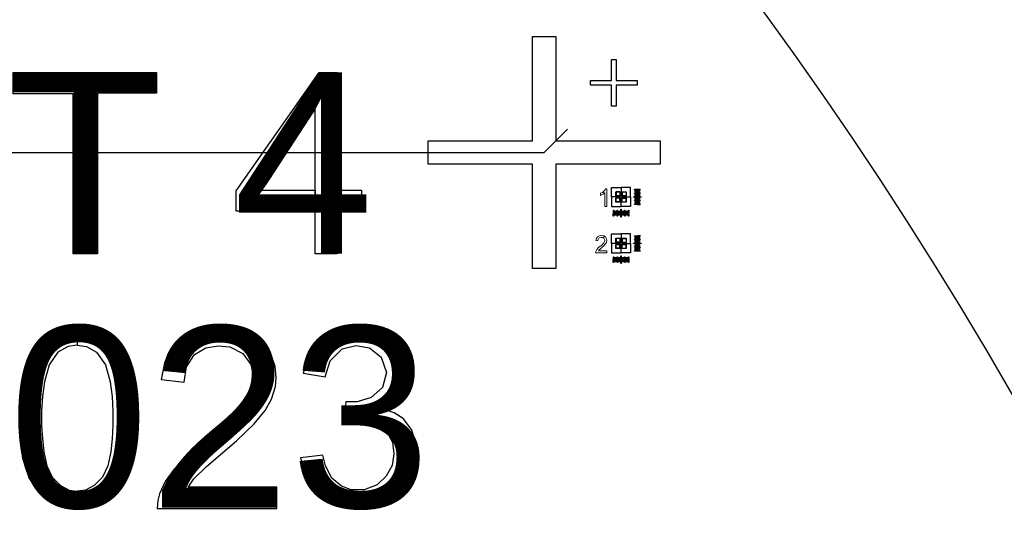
# Model space of a CAD drawing. Extents: x -63500 to 63500, y -63500 to 63500.
# Tile 286 of 296: x 28355 to 38953, y 20978 to 26429. Entities that reach past the tile are written whole.
import ezdxf

# ---------------------------------------------------------------- set-up
doc = ezdxf.new("R2010")
doc.units = 13
doc.header["$MEASUREMENT"] = 0
for name, color, linetype in [('1_Metal', 2, 'Continuous'), ('2_Electrodes', 5, 'Continuous'), ('3_Outline', 4, 'Continuous')]:
    doc.layers.add(name, color=color, linetype=linetype)
doc.styles.get("Standard").update_dxf_attribs({"font": 'arial.ttf'})

msp = doc.modelspace()

# ---------------------------------------------------------------- linework, layer by layer
for p, q in [((34000, 25000), (34250, 25250)), ((0, 25000), (34000, 25000))]:
    msp.add_line(p, q)
for radius in [50000, 47500, 45000]:
    msp.add_circle((0, 0), radius)
at = {"layer": '1_Metal'}
msp.add_lwpolyline([(-50000, 0, -1), (50000, 0), (51000, 0, 1), (-51000, 0)], format="xyb", close=True, dxfattribs=at)
for points in [[(33875, 25125), (33875, 26250), (34125, 26250), (34125, 25125), (35250, 25125), (35250, 24875), (34125, 24875), (34125, 23750), (33875, 23750), (33875, 24875), (32750, 24875), (32750, 25125)], [(34725, 25775), (34725, 26000), (34775, 26000), (34775, 25775), (35000, 25775), (35000, 25725), (34775, 25725), (34775, 25500), (34725, 25500), (34725, 25725), (34500, 25725), (34500, 25775)], [(28286, 25631), (28286, 25860), (29827, 25860), (29827, 25637), (29192, 25637), (29192, 23909), (28932, 23909), (28932, 25631), (28286, 25631)], [(31772, 23909), (31536, 23909), (31536, 25470), (30925, 24596), (31536, 24596), (31536, 24369), (30685, 24369), (30685, 24586), (31579, 25860), (31772, 25860), (31772, 24596), (32034, 24596), (32034, 24369), (31772, 24369)], [(34971, 24604), (35001, 24604), (35001, 24600), (34971, 24600)], [(34981, 24596), (35001, 24596), (35001, 24592), (34981, 24592)], [(34981, 24588), (35001, 24588), (35001, 24584), (34981, 24584)], [(34821, 24529), (34816, 24529), (34816, 24531), (34806, 24531), (34806, 24533), (34773, 24533), (34773, 24577), (34817, 24577), (34817, 24544), (34819, 24544), (34819, 24534), (34821, 24534)], [(34821, 24515), (34821, 24510), (34819, 24510), (34819, 24500), (34817, 24500), (34817, 24467), (34773, 24467), (34773, 24511), (34806, 24511), (34806, 24513), (34816, 24513), (34816, 24515)], [(34835, 24529), (34835, 24534), (34837, 24534), (34837, 24544), (34839, 24544), (34839, 24577), (34883, 24577), (34883, 24533), (34850, 24533), (34850, 24531), (34840, 24531), (34840, 24529)], [(34835, 24515), (34840, 24515), (34840, 24513), (34850, 24513), (34850, 24511), (34883, 24511), (34883, 24467), (34839, 24467), (34839, 24500), (34837, 24500), (34837, 24510), (34835, 24510)], [(34961, 24524), (35001, 24524), (35001, 24520), (34961, 24520)], [(34971, 24564), (35001, 24564), (35001, 24560), (34971, 24560)], [(34971, 24484), (35001, 24484), (35001, 24480), (34971, 24480)], [(34981, 24580), (35001, 24580), (35001, 24576), (34981, 24576)], [(34981, 24572), (35001, 24572), (35001, 24568), (34981, 24568)], [(34981, 24556), (35001, 24556), (35001, 24552), (34981, 24552)], [(34981, 24548), (35001, 24548), (35001, 24544), (34981, 24544)], [(34981, 24540), (35001, 24540), (35001, 24536), (34981, 24536)], [(34981, 24532), (35001, 24532), (35001, 24528), (34981, 24528)], [(34981, 24516), (35001, 24516), (35001, 24512), (34981, 24512)], [(34981, 24508), (35001, 24508), (35001, 24504), (34981, 24504)], [(34981, 24500), (35001, 24500), (35001, 24496), (34981, 24496)], [(34981, 24492), (35001, 24492), (35001, 24488), (34981, 24488)], [(34750, 24379), (34750, 24349), (34746, 24349), (34746, 24379)], [(34790, 24379), (34790, 24349), (34786, 24349), (34786, 24379)], [(34830, 24389), (34830, 24349), (34826, 24349), (34826, 24389)], [(34870, 24379), (34870, 24349), (34866, 24349), (34866, 24379)], [(34910, 24379), (34910, 24349), (34906, 24349), (34906, 24379)], [(34971, 24444), (35001, 24444), (35001, 24440), (34971, 24440)], [(34981, 24476), (35001, 24476), (35001, 24472), (34981, 24472)], [(34981, 24468), (35001, 24468), (35001, 24464), (34981, 24464)], [(34981, 24460), (35001, 24460), (35001, 24456), (34981, 24456)], [(34981, 24452), (35001, 24452), (35001, 24448), (34981, 24448)], [(34758, 24369), (34758, 24349), (34754, 24349), (34754, 24369)], [(34766, 24369), (34766, 24349), (34762, 24349), (34762, 24369)], [(34774, 24369), (34774, 24349), (34770, 24349), (34770, 24369)], [(34782, 24369), (34782, 24349), (34778, 24349), (34778, 24369)], [(34798, 24369), (34798, 24349), (34794, 24349), (34794, 24369)], [(34806, 24369), (34806, 24349), (34802, 24349), (34802, 24369)], [(34814, 24369), (34814, 24349), (34810, 24349), (34810, 24369)], [(34822, 24369), (34822, 24349), (34818, 24349), (34818, 24369)], [(34838, 24369), (34838, 24349), (34834, 24349), (34834, 24369)], [(34846, 24369), (34846, 24349), (34842, 24349), (34842, 24369)], [(34854, 24369), (34854, 24349), (34850, 24349), (34850, 24369)], [(34862, 24369), (34862, 24349), (34858, 24349), (34858, 24369)], [(34878, 24369), (34878, 24349), (34874, 24349), (34874, 24369)], [(34886, 24369), (34886, 24349), (34882, 24349), (34882, 24369)], [(34894, 24369), (34894, 24349), (34890, 24349), (34890, 24369)], [(34902, 24369), (34902, 24349), (34898, 24349), (34898, 24369)], [(34821, 24029), (34816, 24029), (34816, 24031), (34806, 24031), (34806, 24033), (34773, 24033), (34773, 24077), (34817, 24077), (34817, 24044), (34819, 24044), (34819, 24034), (34821, 24034)], [(34835, 24029), (34835, 24034), (34837, 24034), (34837, 24044), (34839, 24044), (34839, 24077), (34883, 24077), (34883, 24033), (34850, 24033), (34850, 24031), (34840, 24031), (34840, 24029)], [(34971, 24104), (35001, 24104), (35001, 24100), (34971, 24100)], [(34971, 24064), (35001, 24064), (35001, 24060), (34971, 24060)], [(34981, 24096), (35001, 24096), (35001, 24092), (34981, 24092)], [(34981, 24088), (35001, 24088), (35001, 24084), (34981, 24084)], [(34981, 24080), (35001, 24080), (35001, 24076), (34981, 24076)], [(34981, 24072), (35001, 24072), (35001, 24068), (34981, 24068)], [(34821, 24015), (34821, 24010), (34819, 24010), (34819, 24000), (34817, 24000), (34817, 23967), (34773, 23967), (34773, 24011), (34806, 24011), (34806, 24013), (34816, 24013), (34816, 24015)], [(34835, 24015), (34840, 24015), (34840, 24013), (34850, 24013), (34850, 24011), (34883, 24011), (34883, 23967), (34839, 23967), (34839, 24000), (34837, 24000), (34837, 24010), (34835, 24010)], [(34961, 24024), (35001, 24024), (35001, 24020), (34961, 24020)], [(34971, 23984), (35001, 23984), (35001, 23980), (34971, 23980)], [(34981, 24056), (35001, 24056), (35001, 24052), (34981, 24052)], [(34981, 24048), (35001, 24048), (35001, 24044), (34981, 24044)], [(34981, 24040), (35001, 24040), (35001, 24036), (34981, 24036)], [(34981, 24032), (35001, 24032), (35001, 24028), (34981, 24028)], [(34981, 24016), (35001, 24016), (35001, 24012), (34981, 24012)], [(34981, 24008), (35001, 24008), (35001, 24004), (34981, 24004)], [(34981, 24000), (35001, 24000), (35001, 23996), (34981, 23996)], [(34981, 23992), (35001, 23992), (35001, 23988), (34981, 23988)], [(34981, 23976), (35001, 23976), (35001, 23972), (34981, 23972)], [(34981, 23968), (35001, 23968), (35001, 23964), (34981, 23964)], [(34981, 23960), (35001, 23960), (35001, 23956), (34981, 23956)], [(34981, 23952), (35001, 23952), (35001, 23948), (34981, 23948)], [(34750, 23879), (34750, 23849), (34746, 23849), (34746, 23879)], [(34758, 23869), (34758, 23849), (34754, 23849), (34754, 23869)], [(34766, 23869), (34766, 23849), (34762, 23849), (34762, 23869)], [(34774, 23869), (34774, 23849), (34770, 23849), (34770, 23869)], [(34782, 23869), (34782, 23849), (34778, 23849), (34778, 23869)], [(34790, 23879), (34790, 23849), (34786, 23849), (34786, 23879)], [(34798, 23869), (34798, 23849), (34794, 23849), (34794, 23869)], [(34806, 23869), (34806, 23849), (34802, 23849), (34802, 23869)], [(34814, 23869), (34814, 23849), (34810, 23849), (34810, 23869)], [(34822, 23869), (34822, 23849), (34818, 23849), (34818, 23869)], [(34830, 23889), (34830, 23849), (34826, 23849), (34826, 23889)], [(34838, 23869), (34838, 23849), (34834, 23849), (34834, 23869)], [(34846, 23869), (34846, 23849), (34842, 23849), (34842, 23869)], [(34854, 23869), (34854, 23849), (34850, 23849), (34850, 23869)], [(34862, 23869), (34862, 23849), (34858, 23849), (34858, 23869)], [(34870, 23879), (34870, 23849), (34866, 23849), (34866, 23879)], [(34878, 23869), (34878, 23849), (34874, 23849), (34874, 23869)], [(34886, 23869), (34886, 23849), (34882, 23849), (34882, 23869)], [(34894, 23869), (34894, 23849), (34890, 23849), (34890, 23869)], [(34902, 23869), (34902, 23849), (34898, 23849), (34898, 23869)], [(34910, 23879), (34910, 23849), (34906, 23849), (34906, 23879)], [(34971, 23944), (35001, 23944), (35001, 23940), (34971, 23940)], [(28975, 21168), (28876, 21168), (28686, 21230), (28561, 21341), (28457, 21498), (28390, 21706), (28360, 21923), (28360, 22318), (28386, 22560), (28453, 22766), (28570, 22951), (28713, 23062), (28874, 23119), (28975, 23119), (28975, 22927), (28878, 22912), (28767, 22850), (28672, 22714), (28622, 22531), (28601, 22373), (28591, 22217), (28591, 22064), (28599, 21920), (28615, 21780), (28648, 21627), (28705, 21507), (28793, 21416), (28886, 21368), (28975, 21354)], [(28975, 21168), (29074, 21168), (29265, 21230), (29390, 21341), (29493, 21498), (29561, 21706), (29590, 21923), (29590, 22318), (29565, 22560), (29497, 22766), (29380, 22951), (29237, 23062), (29076, 23119), (28975, 23119), (28975, 22927), (29073, 22912), (29183, 22850), (29279, 22714), (29329, 22531), (29350, 22373), (29359, 22217), (29359, 22064), (29351, 21920), (29335, 21780), (29303, 21627), (29246, 21507), (29158, 21416), (29065, 21368), (28975, 21354)], [(29879, 22556), (30126, 22530), (30151, 22695), (30238, 22825), (30360, 22897), (30491, 22920), (30616, 22910), (30755, 22837), (30844, 22718), (30871, 22585), (30850, 22454), (30788, 22338), (30670, 22191), (30441, 21978), (30188, 21763), (30019, 21593), (29922, 21461), (29860, 21328), (29841, 21254), (29835, 21168), (31124, 21168), (31124, 21399), (30170, 21399), (30231, 21487), (30367, 21620), (30690, 21899), (30880, 22080), (30997, 22224), (31066, 22346), (31108, 22482), (31116, 22580), (31104, 22698), (31066, 22811), (30983, 22935), (30867, 23032), (30749, 23085), (30623, 23112), (30511, 23119), (30405, 23112), (30296, 23090), (30166, 23040), (30069, 22973), (29987, 22883), (29915, 22738), (29879, 22556)], [(31406, 22626), (31644, 22585), (31695, 22760), (31826, 22887), (31974, 22925), (32119, 22899), (32247, 22798), (32302, 22634), (32261, 22470), (32138, 22364), (31988, 22317), (31867, 22317), (31843, 22102), (32009, 22136), (32161, 22104), (32292, 22020), (32368, 21884), (32382, 21758), (32364, 21633), (32300, 21516), (32201, 21425), (32063, 21371), (31922, 21371), (31820, 21409), (31714, 21496), (31647, 21629), (31618, 21742), (31376, 21713), (31429, 21517), (31529, 21367), (31674, 21245), (31830, 21187), (31981, 21168), (32117, 21178), (32296, 21234), (32437, 21338), (32551, 21467), (32613, 21615), (32634, 21763), (32620, 21883), (32573, 22021), (32481, 22137), (32385, 22200), (32277, 22236), (32383, 22300), (32480, 22413), (32533, 22546), (32533, 22687), (32482, 22852), (32371, 22982), (32202, 23077), (32055, 23119), (31927, 23119), (31779, 23086), (31628, 23010), (31524, 22907), (31451, 22779), (31406, 22626)]]:
    msp.add_lwpolyline(points, close=True, dxfattribs=at)
at = {"layer": '1_Metal', "lineweight": 0}
for points in [[(34675, 24608), (34660, 24608), (34657, 24600), (34639, 24582), (34629, 24571), (34652, 24566), (34652, 24419), (34675, 24419)], [(34629, 24571), (34605, 24561), (34605, 24538), (34608, 24538), (34631, 24551), (34634, 24551), (34652, 24566)], [(34660, 24092), (34616, 24087), (34621, 24087), (34641, 24079), (34644, 24077), (34652, 24056), (34652, 24051), (34641, 24027), (34639, 24025), (34623, 24007), (34600, 23989), (34585, 23976), (34569, 23960), (34567, 23955), (34556, 23934), (34554, 23919), (34675, 23919), (34675, 23942), (34585, 23942), (34595, 23955), (34598, 23958), (34621, 23978), (34641, 23996), (34654, 24009), (34657, 24012), (34670, 24033), (34675, 24056), (34672, 24071)], [(34618, 24108), (34595, 24102), (34574, 24092), (34564, 24077), (34556, 24053), (34579, 24051), (34579, 24056), (34590, 24077), (34595, 24082), (34616, 24087), (34660, 24092), (34641, 24102)]]:
    msp.add_lwpolyline(points, close=True, dxfattribs=at)
at = {"layer": '2_Electrodes'}
msp.add_lwpolyline([(47500, 0, 1), (-47500, 0), (-51000, 0, -1), (51000, 0)], format="xyb", close=True, dxfattribs=at)
for points in [[(33875, 25125), (33875, 26250), (34125, 26250), (34125, 25125), (35250, 25125), (35250, 24875), (34125, 24875), (34125, 23750), (33875, 23750), (33875, 24875), (32750, 24875), (32750, 25125)], [(34725, 25775), (34725, 26000), (34775, 26000), (34775, 25775), (35000, 25775), (35000, 25725), (34775, 25725), (34775, 25500), (34725, 25500), (34725, 25725), (34500, 25725), (34500, 25775)], [(34815, 24575), (34775, 24575), (34775, 24535), (34778, 24535), (34778, 24522), (34725, 24522), (34725, 24625), (34828, 24625), (34828, 24572), (34815, 24572)], [(34841, 24575), (34881, 24575), (34881, 24535), (34878, 24535), (34878, 24522), (34931, 24522), (34931, 24625), (34828, 24625), (34828, 24572), (34841, 24572)], [(35035, 24602), (35005, 24602), (35005, 24606), (35035, 24606)], [(35025, 24594), (35005, 24594), (35005, 24598), (35025, 24598)], [(35025, 24586), (35005, 24586), (35005, 24590), (35025, 24590)], [(34815, 24469), (34775, 24469), (34775, 24509), (34778, 24509), (34778, 24522), (34725, 24522), (34725, 24419), (34828, 24419), (34828, 24472), (34815, 24472)], [(34815, 24572), (34815, 24535), (34778, 24535), (34778, 24527), (34823, 24527), (34823, 24572)], [(34815, 24472), (34815, 24509), (34778, 24509), (34778, 24517), (34823, 24517), (34823, 24472)], [(34841, 24469), (34881, 24469), (34881, 24509), (34878, 24509), (34878, 24522), (34931, 24522), (34931, 24419), (34828, 24419), (34828, 24472), (34841, 24472)], [(34841, 24572), (34841, 24535), (34878, 24535), (34878, 24527), (34833, 24527), (34833, 24572)], [(34841, 24472), (34841, 24509), (34878, 24509), (34878, 24517), (34833, 24517), (34833, 24472)], [(35025, 24577), (35005, 24577), (35005, 24581), (35025, 24581)], [(35025, 24569), (35005, 24569), (35005, 24573), (35025, 24573)], [(35035, 24561), (35005, 24561), (35005, 24565), (35035, 24565)], [(35025, 24553), (35005, 24553), (35005, 24557), (35025, 24557)], [(35025, 24545), (35005, 24545), (35005, 24549), (35025, 24549)], [(35025, 24536), (35005, 24536), (35005, 24540), (35025, 24540)], [(35025, 24528), (35005, 24528), (35005, 24532), (35025, 24532)], [(35005, 24524), (35045, 24524), (35045, 24520), (35005, 24520)], [(35025, 24512), (35005, 24512), (35005, 24516), (35025, 24516)], [(35025, 24504), (35005, 24504), (35005, 24508), (35025, 24508)], [(35025, 24495), (35005, 24495), (35005, 24499), (35025, 24499)], [(35025, 24487), (35005, 24487), (35005, 24491), (35025, 24491)], [(35035, 24479), (35005, 24479), (35005, 24483), (35035, 24483)], [(35025, 24471), (35005, 24471), (35005, 24475), (35025, 24475)], [(35025, 24463), (35005, 24463), (35005, 24467), (35025, 24467)], [(35025, 24454), (35005, 24454), (35005, 24458), (35025, 24458)], [(35025, 24446), (35005, 24446), (35005, 24450), (35025, 24450)], [(35035, 24438), (35005, 24438), (35005, 24442), (35035, 24442)], [(34744, 24315), (34744, 24345), (34748, 24345), (34748, 24315)], [(34752, 24325), (34752, 24345), (34756, 24345), (34756, 24325)], [(34760, 24325), (34760, 24345), (34764, 24345), (34764, 24325)], [(34769, 24325), (34769, 24345), (34773, 24345), (34773, 24325)], [(34777, 24325), (34777, 24345), (34781, 24345), (34781, 24325)], [(34785, 24315), (34785, 24345), (34789, 24345), (34789, 24315)], [(34793, 24325), (34793, 24345), (34797, 24345), (34797, 24325)], [(34801, 24325), (34801, 24345), (34805, 24345), (34805, 24325)], [(34810, 24325), (34810, 24345), (34814, 24345), (34814, 24325)], [(34818, 24325), (34818, 24345), (34822, 24345), (34822, 24325)], [(34830, 24345), (34830, 24305), (34826, 24305), (34826, 24345)], [(34834, 24325), (34834, 24345), (34838, 24345), (34838, 24325)], [(34842, 24325), (34842, 24345), (34846, 24345), (34846, 24325)], [(34851, 24325), (34851, 24345), (34855, 24345), (34855, 24325)], [(34859, 24325), (34859, 24345), (34863, 24345), (34863, 24325)], [(34867, 24315), (34867, 24345), (34871, 24345), (34871, 24315)], [(34875, 24325), (34875, 24345), (34879, 24345), (34879, 24325)], [(34883, 24325), (34883, 24345), (34887, 24345), (34887, 24325)], [(34892, 24325), (34892, 24345), (34896, 24345), (34896, 24325)], [(34900, 24325), (34900, 24345), (34904, 24345), (34904, 24325)], [(34908, 24315), (34908, 24345), (34912, 24345), (34912, 24315)]]:
    msp.add_lwpolyline(points, close=True, dxfattribs=at)
at = {"layer": '2_Electrodes', "lineweight": 0}
for points in [[(34675, 24608), (34660, 24608), (34657, 24600), (34639, 24582), (34629, 24571), (34652, 24566), (34652, 24419), (34675, 24419)], [(34629, 24571), (34605, 24561), (34605, 24538), (34608, 24538), (34631, 24551), (34634, 24551), (34652, 24566)]]:
    msp.add_lwpolyline(points, close=True, dxfattribs=at)
at = {"layer": '3_Outline'}
msp.add_lwpolyline([(47500, 0, 1), (-47500, 0), (-51000, 0, -1), (51000, 0)], format="xyb", close=True, dxfattribs=at)
for points in [[(33875, 25125), (33875, 26250), (34125, 26250), (34125, 25125), (35250, 25125), (35250, 24875), (34125, 24875), (34125, 23750), (33875, 23750), (33875, 24875), (32750, 24875), (32750, 25125)], [(34725, 25775), (34725, 26000), (34775, 26000), (34775, 25775), (35000, 25775), (35000, 25725), (34775, 25725), (34775, 25500), (34725, 25500), (34725, 25725), (34500, 25725), (34500, 25775)], [(34815, 24075), (34775, 24075), (34775, 24035), (34778, 24035), (34778, 24022), (34725, 24022), (34725, 24125), (34828, 24125), (34828, 24072), (34815, 24072)], [(34815, 24072), (34815, 24035), (34778, 24035), (34778, 24027), (34823, 24027), (34823, 24072)], [(34841, 24075), (34881, 24075), (34881, 24035), (34878, 24035), (34878, 24022), (34931, 24022), (34931, 24125), (34828, 24125), (34828, 24072), (34841, 24072)], [(34841, 24072), (34841, 24035), (34878, 24035), (34878, 24027), (34833, 24027), (34833, 24072)], [(35035, 24102), (35005, 24102), (35005, 24106), (35035, 24106)], [(35025, 24094), (35005, 24094), (35005, 24098), (35025, 24098)], [(35025, 24086), (35005, 24086), (35005, 24090), (35025, 24090)], [(35025, 24077), (35005, 24077), (35005, 24081), (35025, 24081)], [(35025, 24069), (35005, 24069), (35005, 24073), (35025, 24073)], [(35035, 24061), (35005, 24061), (35005, 24065), (35035, 24065)], [(35025, 24053), (35005, 24053), (35005, 24057), (35025, 24057)], [(34815, 23969), (34775, 23969), (34775, 24009), (34778, 24009), (34778, 24022), (34725, 24022), (34725, 23919), (34828, 23919), (34828, 23972), (34815, 23972)], [(34815, 23972), (34815, 24009), (34778, 24009), (34778, 24017), (34823, 24017), (34823, 23972)], [(34841, 23969), (34881, 23969), (34881, 24009), (34878, 24009), (34878, 24022), (34931, 24022), (34931, 23919), (34828, 23919), (34828, 23972), (34841, 23972)], [(34841, 23972), (34841, 24009), (34878, 24009), (34878, 24017), (34833, 24017), (34833, 23972)], [(35025, 24045), (35005, 24045), (35005, 24049), (35025, 24049)], [(35025, 24036), (35005, 24036), (35005, 24040), (35025, 24040)], [(35025, 24028), (35005, 24028), (35005, 24032), (35025, 24032)], [(35005, 24024), (35045, 24024), (35045, 24020), (35005, 24020)], [(35025, 24012), (35005, 24012), (35005, 24016), (35025, 24016)], [(35025, 24004), (35005, 24004), (35005, 24008), (35025, 24008)], [(35025, 23995), (35005, 23995), (35005, 23999), (35025, 23999)], [(35025, 23987), (35005, 23987), (35005, 23991), (35025, 23991)], [(35035, 23979), (35005, 23979), (35005, 23983), (35035, 23983)], [(35025, 23971), (35005, 23971), (35005, 23975), (35025, 23975)], [(35025, 23963), (35005, 23963), (35005, 23967), (35025, 23967)], [(35025, 23954), (35005, 23954), (35005, 23958), (35025, 23958)], [(34744, 23815), (34744, 23845), (34748, 23845), (34748, 23815)], [(34752, 23825), (34752, 23845), (34756, 23845), (34756, 23825)], [(34760, 23825), (34760, 23845), (34764, 23845), (34764, 23825)], [(34769, 23825), (34769, 23845), (34773, 23845), (34773, 23825)], [(34777, 23825), (34777, 23845), (34781, 23845), (34781, 23825)], [(34785, 23815), (34785, 23845), (34789, 23845), (34789, 23815)], [(34793, 23825), (34793, 23845), (34797, 23845), (34797, 23825)], [(34801, 23825), (34801, 23845), (34805, 23845), (34805, 23825)], [(34810, 23825), (34810, 23845), (34814, 23845), (34814, 23825)], [(34818, 23825), (34818, 23845), (34822, 23845), (34822, 23825)], [(34830, 23845), (34830, 23805), (34826, 23805), (34826, 23845)], [(34834, 23825), (34834, 23845), (34838, 23845), (34838, 23825)], [(34842, 23825), (34842, 23845), (34846, 23845), (34846, 23825)], [(34851, 23825), (34851, 23845), (34855, 23845), (34855, 23825)], [(34859, 23825), (34859, 23845), (34863, 23845), (34863, 23825)], [(34867, 23815), (34867, 23845), (34871, 23845), (34871, 23815)], [(34875, 23825), (34875, 23845), (34879, 23845), (34879, 23825)], [(34883, 23825), (34883, 23845), (34887, 23845), (34887, 23825)], [(34892, 23825), (34892, 23845), (34896, 23845), (34896, 23825)], [(34900, 23825), (34900, 23845), (34904, 23845), (34904, 23825)], [(34908, 23815), (34908, 23845), (34912, 23845), (34912, 23815)], [(35025, 23946), (35005, 23946), (35005, 23950), (35025, 23950)], [(35035, 23938), (35005, 23938), (35005, 23942), (35035, 23942)]]:
    msp.add_lwpolyline(points, close=True, dxfattribs=at)
at = {"layer": '3_Outline', "lineweight": 0}
for points in [[(34660, 24092), (34616, 24087), (34621, 24087), (34641, 24079), (34644, 24077), (34652, 24056), (34652, 24051), (34641, 24027), (34639, 24025), (34623, 24007), (34600, 23989), (34585, 23976), (34569, 23960), (34567, 23955), (34556, 23934), (34554, 23919), (34675, 23919), (34675, 23942), (34585, 23942), (34595, 23955), (34598, 23958), (34621, 23978), (34641, 23996), (34654, 24009), (34657, 24012), (34670, 24033), (34675, 24056), (34672, 24071)], [(34618, 24108), (34595, 24102), (34574, 24092), (34564, 24077), (34556, 24053), (34579, 24051), (34579, 24056), (34590, 24077), (34595, 24082), (34616, 24087), (34660, 24092), (34641, 24102)]]:
    msp.add_lwpolyline(points, close=True, dxfattribs=at)

# ---------------------------------------------------------------- texts
for s, p in [('NEST 4', (22627, 23911)), ('V1 2023', (22627, 21180))]:
    msp.add_text(s, height=1950.9).set_placement(p)

doc.saveas('drawing.dxf')
